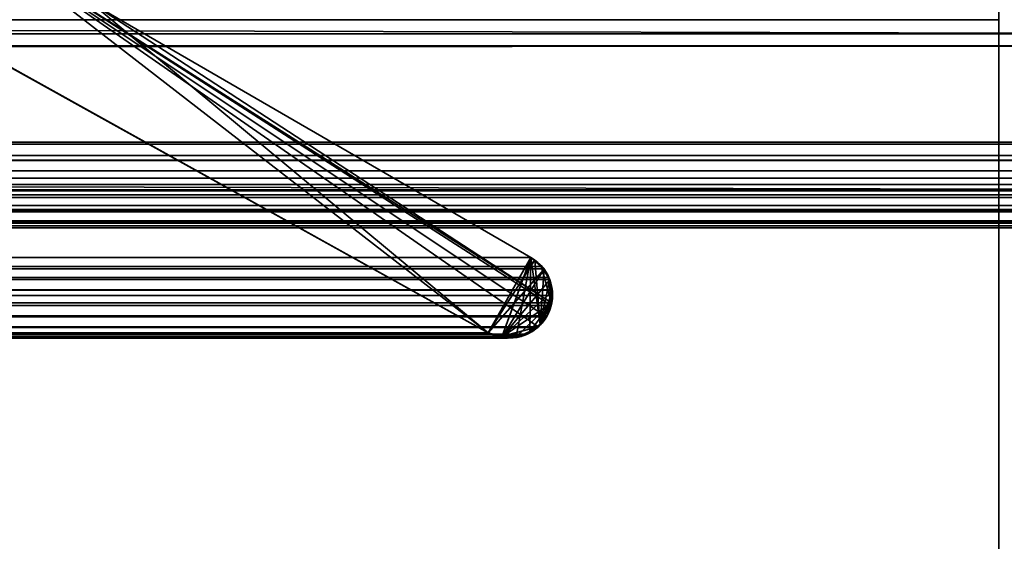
# Model space of a CAD drawing. Header units: millimetres. Extents: x -603 to 3703, y -120 to 249.
# Tile 629 of 656: x 1975.56 to 1984.05, y -6.5 to -2. Entities that reach past the tile are written whole.
import ezdxf

# ---------------------------------------------------------------- set-up
doc = ezdxf.new("R2010")
doc.units = ezdxf.units.MM
doc.layers.add('152', color=7, linetype='Continuous', true_color=0xffffff)

# ---------------------------------------------------------------- blocks, each defined once
blk = doc.blocks.new('UG_SURFACE_002')
at = {"layer": '152', "color": 252, "linetype": 'Continuous', "lineweight": 35}
for points in [[(2177.5, -30, 2213.0001), (2177.5, 229.8, 2213.0001), (822.5, 229.8, 2213.0001), (822.5, -30, 2213.0001)], [(972.5, -30, 2063), (972.5, 229.8, 2063), (2027.4999, 229.8, 2063), (2027.4999, -30, 2063)]]:
    blk.add_3dface(points, dxfattribs=at)
blk = doc.blocks.new('UG_SURFACE_085')
at = {"layer": '152', "color": 43, "linetype": 'Continuous', "lineweight": 35}
for points in [[(1016, 0, 2017), (1016, -49, 2017), (1984, -49, 2017), (1984, 0, 2017)], [(1984, 0, 2), (1984, 0, 2017), (1984, -22, 27), (1984, -22, 25)], [(1984, 0, 2017), (1984, -49, 2017), (1984, -32, 27), (1984, -22, 27)], [(1016, 0, 2), (1984, 0, 2), (1984, -2), (1016, -2)], [(1984, 0, 2), (1984, -22, 25), (1984, -22.5, 24)], [(1984, -22.5, 24), (1984, -22.5, 14), (1984, -2), (1984, 0, 2)], [(1016, -47), (1016, -2), (1984, -2), (1984, -47)], [(1984, -47), (1984, -2), (1984, -22.5, 14), (1984, -31.5, 14)]]:
    blk.add_3dface(points, dxfattribs=at)
blk = doc.blocks.new('UG_SURFACE_148')
at = {"layer": '152', "color": 7, "linetype": 'Continuous', "lineweight": 35}
for points in [[(1986.8573, -2.122, 2020.3571), (1013.2391, 0.3109, 2020.2608), (1013.1508, -2.0882, 2020.3493)], [(1986.8573, -2.122, 2020.3571), (1986.7144, 0.3099, 2020.2143), (1013.2391, 0.3109, 2020.2608)], [(1973.0943, -0.0688, 2006.5944), (1975.2097, -1.2961, 2008.7097), (1979.6005, -4.6975, 2013.1006), (1972.2236, -0.597, 2005.7235)], [(1972.2236, -0.597, 2005.7235), (1979.6005, -4.6975, 2013.1006), (1020.3995, -4.6975, 2013.1006), (1027.7764, -0.597, 2005.7235)], [(1014.1946, -1.1999, 2019.3055), (1985.8462, -1.1821, 2019.3462), (1986.3259, -3.4653, 2019.8257)], [(1986.3259, -3.4653, 2019.8257), (1013.6755, -3.4656, 2019.8245), (1014.1946, -1.1999, 2019.3055)], [(1975.2097, -1.2961, 2008.7097), (1980.1003, -4.5617, 2013.6001), (1980.0317, -4.6469, 2013.5317)], [(1975.2097, -1.2961, 2008.7097), (1980.1462, -4.441, 2013.6461), (1980.1432, -4.4634, 2013.6433)], [(1980.1462, -4.441, 2013.6461), (1975.2097, -1.2961, 2008.7097), (1976.1825, -1.8586, 2009.6824)], [(1980.1432, -4.4634, 2013.6433), (1980.1078, -4.5523, 2013.6077), (1980.1003, -4.5617, 2013.6001), (1975.2097, -1.2961, 2008.7097)], [(1979.7131, -4.7292, 2013.2132), (1979.6005, -4.6975, 2013.1006), (1975.2097, -1.2961, 2008.7097), (1980.0317, -4.6469, 2013.5317)], [(1979.9683, -4.0486, 2013.4683), (1976.1825, -1.8586, 2009.6824), (1023.8175, -1.8586, 2009.6824), (1020.0317, -4.0486, 2013.4683)], [(1976.1825, -1.8586, 2009.6824), (1979.9683, -4.0486, 2013.4683), (1980.0566, -4.1271, 2013.5567), (1980.1462, -4.441, 2013.6461)], [(1013.1508, -2.0882, 2020.3493), (1013.0994, -2.223, 2020.4005), (1986.8972, -2.2255, 2020.3972)], [(1013.1508, -2.0882, 2020.3493), (1986.8972, -2.2255, 2020.3972), (1986.8573, -2.122, 2020.3571)], [(1986.8972, -2.2255, 2020.3972), (1013.0994, -2.223, 2020.4005), (1012.7817, -3.0566, 2020.7183)], [(1012.7817, -3.0566, 2020.7183), (1987.2183, -3.0566, 2020.7183), (1986.8972, -2.2255, 2020.3972)], [(1987.2634, -3.1716, 2020.7634), (1987.2252, -3.074, 2020.7253), (1012.7748, -3.074, 2020.7253), (1012.7366, -3.1716, 2020.7634)], [(1012.7748, -3.074, 2020.7253), (1987.2252, -3.074, 2020.7253), (1987.2183, -3.0566, 2020.7183), (1012.7817, -3.0566, 2020.7183)], [(1987.2681, -3.2122, 2020.7682), (1012.7319, -3.2122, 2020.7682), (1012.7214, -3.3021, 2020.7787)], [(1987.2786, -3.3021, 2020.7787), (1987.2681, -3.2122, 2020.7682), (1012.7214, -3.3021, 2020.7787)], [(1012.7366, -3.1716, 2020.7634), (1012.7319, -3.2122, 2020.7682), (1987.2681, -3.2122, 2020.7682)], [(1012.7366, -3.1716, 2020.7634), (1987.2681, -3.2122, 2020.7682), (1987.2634, -3.1716, 2020.7634)], [(1012.7214, -3.3021, 2020.7787), (1012.7302, -3.3666, 2020.7696), (1987.2698, -3.3666, 2020.7696), (1987.2786, -3.3021, 2020.7787)], [(1987.2698, -3.3666, 2020.7696), (1012.7302, -3.3666, 2020.7696), (1012.7378, -3.4209, 2020.7622)], [(1987.2622, -3.4209, 2020.7622), (1987.2698, -3.3666, 2020.7696), (1012.7378, -3.4209, 2020.7622)], [(1987.2622, -3.4209, 2020.7622), (1012.7378, -3.4209, 2020.7622), (1012.7558, -3.4761, 2020.7443)], [(1987.2442, -3.4761, 2020.7443), (1987.2622, -3.4209, 2020.7622), (1012.7558, -3.4761, 2020.7443)], [(1012.7558, -3.4761, 2020.7443), (1012.7753, -3.5105, 2020.7248), (1987.2247, -3.5105, 2020.7248), (1987.2442, -3.4761, 2020.7443)], [(1986.3398, -3.5319, 2019.8398), (1013.6602, -3.5319, 2019.8398), (1013.6755, -3.4656, 2019.8245)], [(1013.6755, -3.4656, 2019.8245), (1986.3259, -3.4653, 2019.8257), (1986.3398, -3.5319, 2019.8398)], [(1987.1737, -3.6004, 2020.6738), (1012.7753, -3.5105, 2020.7248), (1012.8263, -3.6004, 2020.6738)], [(1987.1737, -3.6004, 2020.6738), (1987.2247, -3.5105, 2020.7248), (1012.7753, -3.5105, 2020.7248)], [(1013.5705, -3.6511, 2019.9294), (1986.3398, -3.5319, 2019.8398), (1986.4295, -3.6511, 2019.9294)], [(1013.5705, -3.6511, 2019.9294), (1013.6602, -3.5319, 2019.8398), (1986.3398, -3.5319, 2019.8398)], [(1987.1737, -3.6004, 2020.6738), (1012.8263, -3.6004, 2020.6738), (1012.8601, -3.6291, 2020.6399)], [(1012.8601, -3.6291, 2020.6399), (1987.1422, -3.6359, 2020.642), (1987.1737, -3.6004, 2020.6738)], [(1012.8601, -3.6291, 2020.6399), (1012.9831, -3.7332, 2020.5169), (1987.0169, -3.7332, 2020.5169)], [(1987.0169, -3.7332, 2020.5169), (1987.1287, -3.6509, 2020.6287), (1012.8601, -3.6291, 2020.6399)], [(1987.1287, -3.6509, 2020.6287), (1987.1422, -3.6359, 2020.642), (1012.8601, -3.6291, 2020.6399)], [(1013.5633, -3.6559, 2019.9368), (1986.4367, -3.6559, 2019.9368), (1986.5602, -3.7382, 2020.0603), (1013.4398, -3.7382, 2020.0603)], [(1986.4295, -3.6511, 2019.9294), (1013.5633, -3.6559, 2019.9368), (1013.5705, -3.6511, 2019.9294)], [(1986.4295, -3.6511, 2019.9294), (1986.4367, -3.6559, 2019.9368), (1013.5633, -3.6559, 2019.9368)], [(1012.9995, -3.7378, 2020.5004), (1987.0005, -3.7378, 2020.5004), (1987.0169, -3.7332, 2020.5169), (1012.9831, -3.7332, 2020.5169)], [(1013.1394, -3.7769, 2020.3607), (1986.8606, -3.7769, 2020.3607), (1987.0005, -3.7378, 2020.5004), (1012.9995, -3.7378, 2020.5004)], [(1986.8026, -3.7931, 2020.3025), (1013.1394, -3.7769, 2020.3607), (1013.1974, -3.7931, 2020.3025)], [(1986.8026, -3.7931, 2020.3025), (1986.8606, -3.7769, 2020.3607), (1013.1394, -3.7769, 2020.3607)], [(1013.1974, -3.7931, 2020.3025), (1986.7063, -3.7758, 2020.2062), (1986.8026, -3.7931, 2020.3025)], [(1013.1974, -3.7931, 2020.3025), (1013.2937, -3.7758, 2020.2062), (1986.7063, -3.7758, 2020.2062)], [(1986.5836, -3.7538, 2020.0837), (1013.2937, -3.7758, 2020.2062), (1013.4164, -3.7538, 2020.0837)], [(1986.5836, -3.7538, 2020.0837), (1986.7063, -3.7758, 2020.2062), (1013.2937, -3.7758, 2020.2062)], [(1013.4164, -3.7538, 2020.0837), (1986.5602, -3.7382, 2020.0603), (1986.5836, -3.7538, 2020.0837)], [(1013.4164, -3.7538, 2020.0837), (1013.4398, -3.7382, 2020.0603), (1986.5602, -3.7382, 2020.0603)], [(1019.9444, -4.1298, 2013.5555), (1980.0566, -4.1271, 2013.5567), (1979.9683, -4.0486, 2013.4683)], [(1979.9683, -4.0486, 2013.4683), (1020.0317, -4.0486, 2013.4683), (1019.9444, -4.1298, 2013.5555)], [(1019.8807, -4.223, 2013.6194), (1980.1209, -4.2216, 2013.6209), (1980.0806, -4.1484, 2013.5806)], [(1019.9095, -4.1622, 2013.5903), (1019.8807, -4.223, 2013.6194), (1980.0806, -4.1484, 2013.5806)], [(1019.9095, -4.1622, 2013.5903), (1980.0806, -4.1484, 2013.5806), (1980.0566, -4.1271, 2013.5567)], [(1980.0566, -4.1271, 2013.5567), (1019.9444, -4.1298, 2013.5555), (1019.9095, -4.1622, 2013.5903)], [(1980.1462, -4.441, 2013.6461), (1980.0566, -4.1271, 2013.5567), (1980.0806, -4.1484, 2013.5806), (1980.1209, -4.2216, 2013.6209)], [(1019.8613, -4.2638, 2013.6387), (1980.1297, -4.2376, 2013.6297), (1980.1209, -4.2216, 2013.6209)], [(1980.1209, -4.2216, 2013.6209), (1019.8807, -4.223, 2013.6194), (1019.8613, -4.2638, 2013.6387)], [(1019.8613, -4.2638, 2013.6387), (1980.1521, -4.3284, 2013.6521), (1980.1297, -4.2376, 2013.6297)], [(1980.1209, -4.2216, 2013.6209), (1980.1297, -4.2376, 2013.6297), (1980.1521, -4.3284, 2013.6521), (1980.1522, -4.3304, 2013.6523)], [(1980.1522, -4.3304, 2013.6523), (1980.1546, -4.3759, 2013.6547), (1980.1462, -4.441, 2013.6461), (1980.1209, -4.2216, 2013.6209)], [(1019.851, -4.3071, 2013.649), (1019.8498, -4.3306, 2013.6502), (1980.1522, -4.3304, 2013.6523)], [(1019.8613, -4.2638, 2013.6387), (1019.851, -4.3071, 2013.649), (1980.1521, -4.3284, 2013.6521)], [(1019.851, -4.3071, 2013.649), (1980.1522, -4.3304, 2013.6523), (1980.1521, -4.3284, 2013.6521)], [(1980.1522, -4.3304, 2013.6523), (1019.8498, -4.3306, 2013.6502), (1019.8462, -4.3976, 2013.6538)], [(1980.1546, -4.3759, 2013.6547), (1980.1522, -4.3304, 2013.6523), (1019.8462, -4.3976, 2013.6538)], [(1980.1546, -4.3759, 2013.6547), (1019.8462, -4.3976, 2013.6538), (1019.8519, -4.4412, 2013.648)], [(1980.1546, -4.3759, 2013.6547), (1019.8519, -4.4412, 2013.648), (1019.8519, -4.4415, 2013.648)], [(1019.8519, -4.4415, 2013.648), (1980.1462, -4.441, 2013.6461), (1980.1546, -4.3759, 2013.6547)], [(1980.1432, -4.4634, 2013.6433), (1980.1462, -4.441, 2013.6461), (1019.8519, -4.4415, 2013.648)], [(1019.8519, -4.4415, 2013.648), (1019.8922, -4.5523, 2013.6077), (1980.1078, -4.5523, 2013.6077)], [(1980.1078, -4.5523, 2013.6077), (1980.1432, -4.4634, 2013.6433), (1019.8519, -4.4415, 2013.648)], [(1019.8997, -4.5617, 2013.6001), (1980.1003, -4.5617, 2013.6001), (1980.1078, -4.5523, 2013.6077), (1019.8922, -4.5523, 2013.6077)], [(1019.9683, -4.6469, 2013.5317), (1980.0317, -4.6469, 2013.5317), (1980.1003, -4.5617, 2013.6001), (1019.8997, -4.5617, 2013.6001)], [(1980.0277, -4.6518, 2013.5276), (1019.9683, -4.6469, 2013.5317), (1019.9723, -4.6518, 2013.5276)], [(1980.0277, -4.6518, 2013.5276), (1980.0317, -4.6469, 2013.5317), (1019.9683, -4.6469, 2013.5317)], [(1980.0277, -4.6518, 2013.5276), (1019.9723, -4.6518, 2013.5276), (1020.0671, -4.706, 2013.4327)], [(1020.0671, -4.706, 2013.4327), (1979.9342, -4.7114, 2013.4342), (1980.0277, -4.6518, 2013.5276)], [(1979.7131, -4.7292, 2013.2132), (1980.0317, -4.6469, 2013.5317), (1980.0277, -4.6518, 2013.5276), (1979.9342, -4.7114, 2013.4342)], [(1979.9322, -4.7126, 2013.432), (1020.0671, -4.706, 2013.4327), (1020.1013, -4.7255, 2013.3986)], [(1979.9322, -4.7126, 2013.432), (1979.9342, -4.7114, 2013.4342), (1020.0671, -4.706, 2013.4327)], [(1979.9322, -4.7126, 2013.432), (1020.1013, -4.7255, 2013.3986), (1020.1766, -4.735, 2013.3233)], [(1020.1766, -4.735, 2013.3233), (1979.823, -4.7332, 2013.3231), (1979.9322, -4.7126, 2013.432)], [(1979.7658, -4.744, 2013.2658), (1979.823, -4.7332, 2013.3231), (1020.1766, -4.735, 2013.3233)], [(1979.7658, -4.744, 2013.2658), (1020.1766, -4.735, 2013.3233), (1020.2439, -4.7435, 2013.2561)], [(1020.2439, -4.7435, 2013.2561), (1979.7131, -4.7292, 2013.2132), (1979.7658, -4.744, 2013.2658)], [(1020.2439, -4.7435, 2013.2561), (1020.287, -4.7307, 2013.2129), (1979.7131, -4.7292, 2013.2132)], [(1020.287, -4.7307, 2013.2129), (1020.3995, -4.6975, 2013.1006), (1979.6005, -4.6975, 2013.1006)], [(1979.6005, -4.6975, 2013.1006), (1979.7131, -4.7292, 2013.2132), (1020.287, -4.7307, 2013.2129)], [(1979.9342, -4.7114, 2013.4342), (1979.9322, -4.7126, 2013.432), (1979.823, -4.7332, 2013.3231), (1979.7131, -4.7292, 2013.2132)], [(1979.823, -4.7332, 2013.3231), (1979.7658, -4.744, 2013.2658), (1979.7131, -4.7292, 2013.2132)]]:
    blk.add_3dface(points, dxfattribs=at)
blk = doc.blocks.new('UG_SURFACE_149')
at = {"layer": '152', "color": 7, "linetype": 'Continuous', "lineweight": 35}
for points in [[(1973.0943, -0.0688, -7), (1975.2097, -1.2961, -7), (1979.6005, -4.6975, -7), (1972.2236, -0.597, -7)], [(1972.2236, -0.597, 2005.7235), (1979.6005, -4.6975, 2013.1006), (1975.2097, -1.2961, 2008.7097), (1973.0943, -0.0688, 2006.5944)], [(1972.2236, -0.597, -7), (1979.6005, -4.6975, -7), (1979.6005, -4.6975, 2013.1006), (1972.2236, -0.597, 2005.7235)], [(1979.6005, -4.6975, -7), (1975.2097, -1.2961, -7), (1976.1825, -1.8586, -7)], [(1975.2097, -1.2961, 2008.7097), (1979.6005, -4.6975, 2013.1006), (1976.1819, -1.8582, 2009.6817)], [(1976.1825, -1.8586, 2009.6824), (1976.1819, -1.8582, 2009.6817), (1979.6005, -4.6975, 2013.1006)], [(1979.9683, -4.0486, -7), (1976.1825, -1.8586, -7), (1976.1825, -1.8586, 2009.6824), (1979.9683, -4.0486, 2013.4683)], [(1976.1825, -1.8586, -7), (1979.9683, -4.0486, -7), (1980, -4.0756, -7), (1979.6005, -4.6975, -7)], [(1979.9683, -4.0486, 2013.4683), (1976.1825, -1.8586, 2009.6824), (1979.6005, -4.6975, 2013.1006)], [(1979.6005, -4.6975, 2013.1006), (1979.6594, -4.7238, 2013.1595), (1979.7199, -4.728, 2013.2198), (1979.9683, -4.0486, 2013.4683)], [(1979.7199, -4.728, 2013.2198), (1979.8412, -4.7364, 2013.3412), (1979.9683, -4.0486, 2013.4683)], [(1979.9683, -4.0486, 2013.4683), (1979.8412, -4.7364, 2013.3412), (1979.8539, -4.7372, 2013.3538), (1979.9582, -4.6873, 2013.4583)], [(1979.9582, -4.6873, 2013.4583), (1980.0221, -4.6566, 2013.5221), (1980.0471, -4.6262, 2013.5472), (1979.9683, -4.0486, 2013.4683)], [(1980, -4.0756, -7), (1979.9683, -4.0486, -7), (1979.9683, -4.0486, 2013.4683)], [(1979.9683, -4.0486, 2013.4683), (1980.0006, -4.0777, 2013.5007), (1980, -4.0756, -7)], [(1980.0006, -4.0777, 2013.5007), (1979.9683, -4.0486, 2013.4683), (1980.0471, -4.6262, 2013.5472)], [(1980, -4.0756, -7), (1980.0713, -4.1364, -7), (1980.0793, -4.152, -7), (1979.6005, -4.6975, -7)], [(1979.721, -4.7345, -7), (1979.6005, -4.6975, -7), (1980.0793, -4.152, -7)], [(1979.721, -4.7345, -7), (1980.0793, -4.152, -7), (1980.1276, -4.2458, -7)], [(1980.0713, -4.1364, -7), (1980, -4.0756, -7), (1980.0006, -4.0777, 2013.5007)], [(1980.0006, -4.0777, 2013.5007), (1980.082, -4.1509, 2013.582), (1980.0713, -4.1364, -7)], [(1980.082, -4.1509, 2013.582), (1980.0006, -4.0777, 2013.5007), (1980.0471, -4.6262, 2013.5472)], [(1980.0471, -4.6262, 2013.5472), (1980.1288, -4.2465, 2013.6287), (1980.0835, -4.1522, 2013.5834), (1980.082, -4.1509, 2013.582)], [(1980.082, -4.1509, 2013.582), (1980.0793, -4.152, -7), (1980.0713, -4.1364, -7)], [(1980.1276, -4.2458, -7), (1980.0793, -4.152, -7), (1980.082, -4.1509, 2013.582)], [(1980.082, -4.1509, 2013.582), (1980.0835, -4.1522, 2013.5834), (1980.1276, -4.2458, -7)], [(1980.0835, -4.1522, 2013.5834), (1980.1288, -4.2465, 2013.6287), (1980.1276, -4.2458, -7)], [(1979.721, -4.7345, -7), (1980.1276, -4.2458, -7), (1980.141, -4.2719, -7), (1980.1477, -4.3454, -7)], [(1980.1506, -4.3457, 2013.6507), (1980.141, -4.2719, 2013.6411), (1980.1288, -4.2465, 2013.6287), (1980.0471, -4.6262, 2013.5472)], [(1980.141, -4.2719, -7), (1980.1276, -4.2458, -7), (1980.1288, -4.2465, 2013.6287)], [(1980.1288, -4.2465, 2013.6287), (1980.141, -4.2719, 2013.6411), (1980.141, -4.2719, -7)], [(1980.1477, -4.3454, -7), (1980.141, -4.2719, -7), (1980.141, -4.2719, 2013.6411)], [(1980.141, -4.2719, 2013.6411), (1980.1506, -4.3457, 2013.6507), (1980.1477, -4.3454, -7)], [(1980.1477, -4.3454, -7), (1980.1531, -4.4056, -7), (1980.1408, -4.4457, -7), (1979.721, -4.7345, -7)], [(1980.0471, -4.6262, 2013.5472), (1980.1434, -4.4464, 2013.6435), (1980.1546, -4.3771, 2013.6547), (1980.1506, -4.3457, 2013.6507)], [(1980.1434, -4.4464, 2013.6435), (1980.1408, -4.4457, -7), (1980.1531, -4.4056, -7)], [(1980.1531, -4.4056, -7), (1980.1546, -4.3771, 2013.6547), (1980.1434, -4.4464, 2013.6435)], [(1980.1531, -4.4056, -7), (1980.1477, -4.3454, -7), (1980.1506, -4.3457, 2013.6507)], [(1980.1506, -4.3457, 2013.6507), (1980.1546, -4.3771, 2013.6547), (1980.1531, -4.4056, -7)], [(1979.8406, -4.7341, -7), (1979.7481, -4.7429, -7), (1979.721, -4.7345, -7), (1980.1408, -4.4457, -7)], [(1979.9572, -4.6916, -7), (1979.8843, -4.7299, -7), (1979.8406, -4.7341, -7), (1980.1408, -4.4457, -7)], [(1979.9572, -4.6916, -7), (1980.1408, -4.4457, -7), (1980.1078, -4.5523, -7), (1980.0457, -4.6273, -7)], [(1980.0471, -4.6262, 2013.5472), (1980.1078, -4.5523, 2013.6077), (1980.1373, -4.4839, 2013.6373), (1980.1434, -4.4464, 2013.6435)], [(1980.1408, -4.4457, -7), (1980.1373, -4.4839, 2013.6373), (1980.1078, -4.5523, 2013.6077)], [(1980.1078, -4.5523, 2013.6077), (1980.1078, -4.5523, -7), (1980.1408, -4.4457, -7)], [(1980.1408, -4.4457, -7), (1980.1434, -4.4464, 2013.6435), (1980.1373, -4.4839, 2013.6373)], [(1980.0471, -4.6262, 2013.5472), (1980.0457, -4.6273, -7), (1980.1078, -4.5523, -7)], [(1980.1078, -4.5523, -7), (1980.1078, -4.5523, 2013.6077), (1980.0471, -4.6262, 2013.5472)], [(1980.0457, -4.6273, -7), (1980.0195, -4.6589, -7), (1979.9572, -4.6916, -7)], [(1979.9582, -4.6873, 2013.4583), (1979.9572, -4.6916, -7), (1980.0195, -4.6589, -7)], [(1980.0195, -4.6589, -7), (1980.0221, -4.6566, 2013.5221), (1979.9582, -4.6873, 2013.4583)], [(1980.0221, -4.6566, 2013.5221), (1980.0195, -4.6589, -7), (1980.0457, -4.6273, -7)], [(1980.0457, -4.6273, -7), (1980.0471, -4.6262, 2013.5472), (1980.0221, -4.6566, 2013.5221)], [(1979.6594, -4.7238, 2013.1595), (1979.6005, -4.6975, -7), (1979.721, -4.7345, -7)], [(1979.6594, -4.7238, 2013.1595), (1979.6005, -4.6975, 2013.1006), (1979.6005, -4.6975, -7)], [(1979.721, -4.7345, -7), (1979.7199, -4.728, 2013.2198), (1979.6594, -4.7238, 2013.1595)], [(1979.8406, -4.7341, -7), (1979.8412, -4.7364, 2013.3412), (1979.7199, -4.728, 2013.2198)], [(1979.7199, -4.728, 2013.2198), (1979.721, -4.7345, -7), (1979.7481, -4.7429, -7)], [(1979.7199, -4.728, 2013.2198), (1979.7481, -4.7429, -7), (1979.8406, -4.7341, -7)], [(1979.8412, -4.7364, 2013.3412), (1979.8406, -4.7341, -7), (1979.8843, -4.7299, -7)], [(1979.8843, -4.7299, -7), (1979.8539, -4.7372, 2013.3538), (1979.8412, -4.7364, 2013.3412)], [(1979.9572, -4.6916, -7), (1979.9582, -4.6873, 2013.4583), (1979.8539, -4.7372, 2013.3538)], [(1979.8539, -4.7372, 2013.3538), (1979.8843, -4.7299, -7), (1979.9572, -4.6916, -7)]]:
    blk.add_3dface(points, dxfattribs=at)
blk = doc.blocks.new('UG_SURFACE_154')
at = {"layer": '152', "color": 252, "linetype": 'Continuous', "lineweight": 35}
for points in [[(1011, -46.92, 2022.5), (1989, -46.92, 2022.5), (1989, 62.92, 2022.5), (1011, 62.92, 2022.5)], [(1012.5, -46.92, 2020.9999), (1012.5, 62.92, 2020.9999), (1987.5, 62.92, 2020.9999), (1987.5, -46.92, 2020.9999)]]:
    blk.add_3dface(points, dxfattribs=at)

msp = doc.modelspace()

# ---------------------------------------------------------------- linework, layer by layer
at = {"layer": '152', "color": 252, "linetype": 'Continuous', "lineweight": -3, "true_color": 0x939598}
for p, q in [((1984, 0, 2017), (1984, -49, 2017)), ((1979.6005, -4.6975, 2013.1005), (1972.2236, -0.597, 2005.7236)), ((1972.2236, -0.597, -7), (1979.6005, -4.6975, -7)), ((1972.2236, -0.597, 2005.7236), (1979.6005, -4.6975, 2013.1005)), ((1979.9683, -4.0486, 2013.4683), (1976.1825, -1.8586, 2009.6825)), ((1979.9683, -4.0486, 2013.4683), (1976.1825, -1.8586, 2009.6825)), ((1979.9683, -4.0486, -7), (1976.1825, -1.8586, -7)), ((1016, -2), (1984, -2)), ((1984, -2), (1984, -47)), ((1987.2183, -3.0566, 2020.7183), (1012.7817, -3.0566, 2020.7183)), ((1986.3398, -3.5319, 2019.8398), (1013.6602, -3.5319, 2019.8398)), ((1987.0169, -3.7332, 2020.5169), (1012.9831, -3.7332, 2020.5169)), ((1979.9683, -4.0486, 2013.4683), (1020.0317, -4.0486, 2013.4683)), ((1979.9683, -4.0486, -7), (1979.9683, -4.0486, 2013.4683)), ((1980.1078, -4.5523, 2013.6078), (1019.8922, -4.5523, 2013.6078)), ((1980.1078, -4.5523, -7), (1980.1078, -4.5523, 2013.6078)), ((1979.6005, -4.6975, 2013.1005), (1020.3995, -4.6975, 2013.1005)), ((1979.6005, -4.6975, -7), (1979.6005, -4.6975, 2013.1005))]:
    msp.add_line(p, q, dxfattribs=at)
for points, knots in [([(1979.9683, -4.0486, 2013.4683), (1980.0092, -4.0723, 2013.5092), (1980.0485, -4.1054, 2013.5485), (1980.0999, -4.1743, 2013.5999), (1980.117, -4.2045, 2013.617), (1980.1406, -4.2658, 2013.6406), (1980.1484, -4.2968, 2013.6484), (1980.154, -4.3441, 2013.654), (1980.1548, -4.36, 2013.6548), (1980.1543, -4.4055, 2013.6543), (1980.1503, -4.4355, 2013.6503), (1980.136, -4.4917, 2013.636), (1980.1255, -4.5186, 2013.6255), (1980.1112, -4.5461, 2013.6112), (1980.1095, -4.5492, 2013.6095), (1980.1078, -4.5523, 2013.6078)], [0, 0, 0, 0, 0.297332, 0.297332, 0.475176, 0.475176, 0.626222, 0.626222, 0.700259, 0.700259, 0.839966, 0.839966, 0.981612, 0.981612, 1, 1, 1, 1]), ([(1980.1078, -4.5523, 2013.6078), (1980.0859, -4.5919, 2013.5859), (1980.0579, -4.6254, 2013.5579), (1980.0128, -4.6649, 2013.5128), (1979.9972, -4.6764, 2013.4972), (1979.9653, -4.6966, 2013.4653), (1979.9488, -4.7053, 2013.4488), (1979.8787, -4.7361, 2013.3787), (1979.8217, -4.7464, 2013.3217), (1979.7096, -4.7417, 2013.2096), (1979.6528, -4.7264, 2013.1528), (1979.6005, -4.6975, 2013.1005)], [0, 0, 0, 0, 0.194827, 0.194827, 0.289712, 0.289712, 0.384511, 0.384511, 0.691551, 0.691551, 1, 1, 1, 1])]:
    msp.add_open_spline(points, degree=3, knots=knots, dxfattribs=at)
for points in [[(1980.1078, -4.5523, -7), (1980.2065, -4.3746, -7), (1980.1442, -4.1502, -7), (1979.9683, -4.0486, -7)], [(1979.9683, -4.0486, 2013.4683), (1980.1442, -4.1502, 2013.6442), (1980.2065, -4.3746, 2013.7065), (1980.1078, -4.5523, 2013.6078)], [(1980.1078, -4.5523, 2013.6078), (1980.008, -4.7325, 2013.508), (1979.7807, -4.7973, 2013.2807), (1979.6005, -4.6975, 2013.1005)], [(1979.6005, -4.6975, -7), (1979.7807, -4.7973, -7), (1980.008, -4.7325, -7), (1980.1078, -4.5523, -7)]]:
    msp.add_open_spline(points, degree=3, dxfattribs=at)

# ---------------------------------------------------------------- block references
for name in ['UG_SURFACE_002', 'UG_SURFACE_154', 'UG_SURFACE_085', 'UG_SURFACE_148', 'UG_SURFACE_149']:
    msp.add_blockref(name, (0, 0), dxfattribs=at)

doc.saveas('drawing.dxf')
